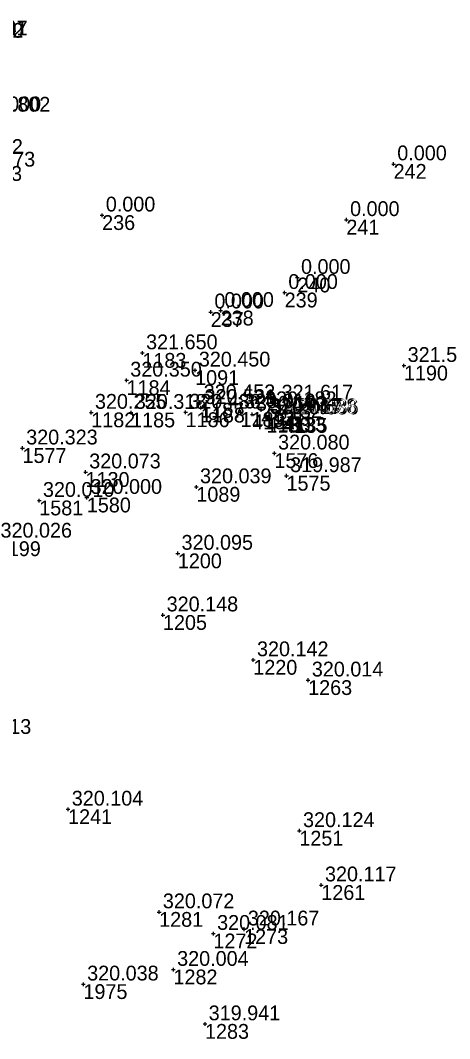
# Model space of a CAD drawing. Extents: x -829398 to -819400, y -1074439 to -1067977.
# Drawn here: x -821434.7 to -821399.9, y -1070150.4 to -1070067.8 of the extents above; entities that cross this region are included whole.
import ezdxf

# ---------------------------------------------------------------- set-up
doc = ezdxf.new("R2010")
doc.units = 0
for name, color, linetype in [('Vrstva 60', 7, 'Continuous'), ('Vrstva 61', 7, 'Continuous'), ('Čísla bodů_doměření_2012', 7, 'Continuous')]:
    doc.layers.add(name, color=color, linetype=linetype)

# ---------------------------------------------------------------- blocks, each defined once
blk = doc.blocks.new('BOD')
at = {"layer": 'Čísla bodů_doměření_2012'}
for p, q in [((-0.15, 0), (0.15, 0)), ((0, -0.15), (0, 0.15))]:
    blk.add_line(p, q, dxfattribs=at)

msp = doc.modelspace()

# ---------------------------------------------------------------- linework, layer by layer
at = {"layer": 'Vrstva 60'}
msp.add_line((-821424.842, -1070094.814), (-821424.842, -1070094.814), dxfattribs=at)

# ---------------------------------------------------------------- block references
for p in [(-821404.46, -1070079.49), (-821428.11, -1070083.64), (-821408.29, -1070084.01), (-821412.27, -1070088.7), (-821413.3, -1070089.92), (-821419.3, -1070091.5), (-821418.49, -1070091.38), (-821424.842, -1070094.814), (-821420.563, -1070096.211), (-821420.563, -1070096.211), (-821403.617, -1070095.839), (-821403.617, -1070095.839), (-821426.127, -1070097.028), (-821426.127, -1070097.028), (-821420.167, -1070098.865), (-821420.167, -1070098.865), (-821413.849, -1070098.892), (-821428.994, -1070099.639), (-821428.994, -1070099.639), (-821425.757, -1070099.644), (-821425.757, -1070099.644), (-821421.337, -1070099.625), (-821421.337, -1070099.625), (-821420.099, -1070099.25), (-821420.099, -1070099.25), (-821416.881, -1070099.609), (-821416.881, -1070099.609), (-821415.927, -1070099.795), (-821415.192, -1070099.429), (-821414.785, -1070100.072), (-821414.753, -1070100.003), (-821413.505, -1070100.006), (-821413.394, -1070100.089), (-821434.573, -1070102.532), (-821434.573, -1070102.532), (-821414.133, -1070102.94), (-821414.133, -1070102.94), (-821429.457, -1070104.47), (-821429.457, -1070104.47), (-821413.15, -1070104.775), (-821413.15, -1070104.775), (-821420.465, -1070105.676), (-821420.465, -1070105.676), (-821429.351, -1070106.54), (-821429.351, -1070106.54), (-821433.213, -1070106.78), (-821433.213, -1070106.78), (-821421.967, -1070111.07), (-821421.967, -1070111.07), (-821423.174, -1070116.067), (-821423.174, -1070116.067), (-821415.842, -1070119.704), (-821415.842, -1070119.704), (-821411.393, -1070121.346), (-821411.393, -1070121.346), (-821430.872, -1070131.815), (-821430.872, -1070131.815), (-821412.107, -1070133.559), (-821412.107, -1070133.559), (-821410.325, -1070137.959), (-821410.325, -1070137.959), (-821423.482, -1070140.144), (-821423.482, -1070140.144), (-821419.079, -1070141.892), (-821419.079, -1070141.892), (-821416.588, -1070141.535), (-821416.588, -1070141.535), (-821422.322, -1070144.811), (-821422.322, -1070144.811), (-821429.625, -1070145.998), (-821429.625, -1070145.998), (-821419.762, -1070149.225), (-821419.762, -1070149.225)]:
    msp.add_blockref('BOD', p, dxfattribs=at)

# ---------------------------------------------------------------- texts
for s, p in [('242', (-821404.46, -1070080.69)), ('236', (-821428.11, -1070084.84)), ('241', (-821408.29, -1070085.21)), ('240', (-821412.27, -1070089.9)), ('239', (-821413.3, -1070091.12)), ('237', (-821419.3, -1070092.7)), ('238', (-821418.49, -1070092.58)), ('1183', (-821424.842, -1070096.014)), ('1091', (-821420.563, -1070097.411)), ('1190', (-821403.617, -1070097.039)), ('1184', (-821426.127, -1070098.228)), ('1187', (-821420.167, -1070100.065)), ('4132', (-821413.849, -1070100.092)), ('1182', (-821428.994, -1070100.839)), ('1185', (-821425.757, -1070100.844)), ('1186', (-821421.337, -1070100.825)), ('1188', (-821420.099, -1070100.45)), ('1189', (-821416.881, -1070100.809)), ('4134', (-821415.927, -1070100.995)), ('4131', (-821415.192, -1070100.629)), ('4130', (-821414.753, -1070101.203)), ('1133', (-821414.785, -1070101.272)), ('4133', (-821413.505, -1070101.206)), ('4135', (-821413.394, -1070101.289)), ('1577', (-821434.573, -1070103.732)), ('1576', (-821414.133, -1070104.14)), ('1130', (-821429.457, -1070105.67)), ('1575', (-821413.15, -1070105.975)), ('1089', (-821420.465, -1070106.876)), ('1581', (-821433.213, -1070107.98)), ('1580', (-821429.351, -1070107.74)), ('1199', (-821436.656, -1070111.286)), ('1200', (-821421.967, -1070112.27)), ('1205', (-821423.174, -1070117.267)), ('1220', (-821415.842, -1070120.904)), ('1263', (-821411.393, -1070122.546)), ('1241', (-821430.872, -1070133.015)), ('1251', (-821412.107, -1070134.759)), ('1261', (-821410.325, -1070139.159)), ('1281', (-821423.482, -1070141.344)), ('1272', (-821419.079, -1070143.092)), ('1273', (-821416.588, -1070142.735)), ('1282', (-821422.322, -1070146.011)), ('1975', (-821429.625, -1070147.198)), ('1283', (-821419.762, -1070150.425))]:
    msp.add_text(s, height=1.2, dxfattribs=at).set_placement(p)
at = {"layer": 'Vrstva 61'}
for s, p in [('325.012', (-821440.299, -1070069.252)), ('320.860', (-821440.293, -1070069.258)), ('325.041', (-821439.965, -1070069.06)), ('326.507', (-821439.963, -1070069.069)), ('321.802', (-821438.115, -1070075.245)), ('0.000', (-821437.08, -1070075.22)), ('321.682', (-821440.345, -1070078.675)), ('0.000', (-821404.16, -1070079.19)), ('321.673', (-821439.342, -1070079.699)), ('320.773', (-821440.409, -1070080.858)), ('0.000', (-821427.81, -1070083.34)), ('0.000', (-821407.99, -1070083.71)), ('0.000', (-821411.97, -1070088.4)), ('0.000', (-821413, -1070089.62)), ('0.000', (-821418.19, -1070091.08)), ('0.000', (-821419, -1070091.2)), ('321.650', (-821424.542, -1070094.514)), ('320.450', (-821420.263, -1070095.911)), ('321.569', (-821403.317, -1070095.539)), ('320.350', (-821425.827, -1070096.728)), ('320.255', (-821428.694, -1070099.339)), ('320.318', (-821425.457, -1070099.344)), ('320.486', (-821421.037, -1070099.325)), ('320.452', (-821419.867, -1070098.565)), ('320.521', (-821419.799, -1070098.95)), ('320.010', (-821416.581, -1070099.309)), ('320.182', (-821414.892, -1070099.129)), ('321.617', (-821413.549, -1070098.592)), ('320.193', (-821415.627, -1070099.495)), ('320.017', (-821414.485, -1070099.772)), ('320.169', (-821414.453, -1070099.703)), ('321.588', (-821413.205, -1070099.706)), ('320.086', (-821413.094, -1070099.789)), ('320.323', (-821434.273, -1070102.232)), ('320.080', (-821413.833, -1070102.64)), ('320.073', (-821429.157, -1070104.17)), ('319.987', (-821412.85, -1070104.475)), ('320.039', (-821420.165, -1070105.376)), ('320.010', (-821432.913, -1070106.48)), ('320.000', (-821429.051, -1070106.24)), ('320.026', (-821436.356, -1070109.786)), ('320.095', (-821421.667, -1070110.77)), ('320.148', (-821422.874, -1070115.767)), ('320.142', (-821415.542, -1070119.404)), ('320.014', (-821411.093, -1070121.046)), ('320.013', (-821439.665, -1070125.703)), ('320.104', (-821430.572, -1070131.515)), ('320.124', (-821411.807, -1070133.259)), ('320.117', (-821410.025, -1070137.659)), ('320.072', (-821423.182, -1070139.844)), ('320.167', (-821416.288, -1070141.235)), ('320.081', (-821418.779, -1070141.592)), ('320.004', (-821422.022, -1070144.511)), ('320.038', (-821429.325, -1070145.698)), ('319.941', (-821419.462, -1070148.925))]:
    msp.add_text(s, height=1.2, dxfattribs=at).set_placement(p)

doc.saveas('drawing.dxf')
